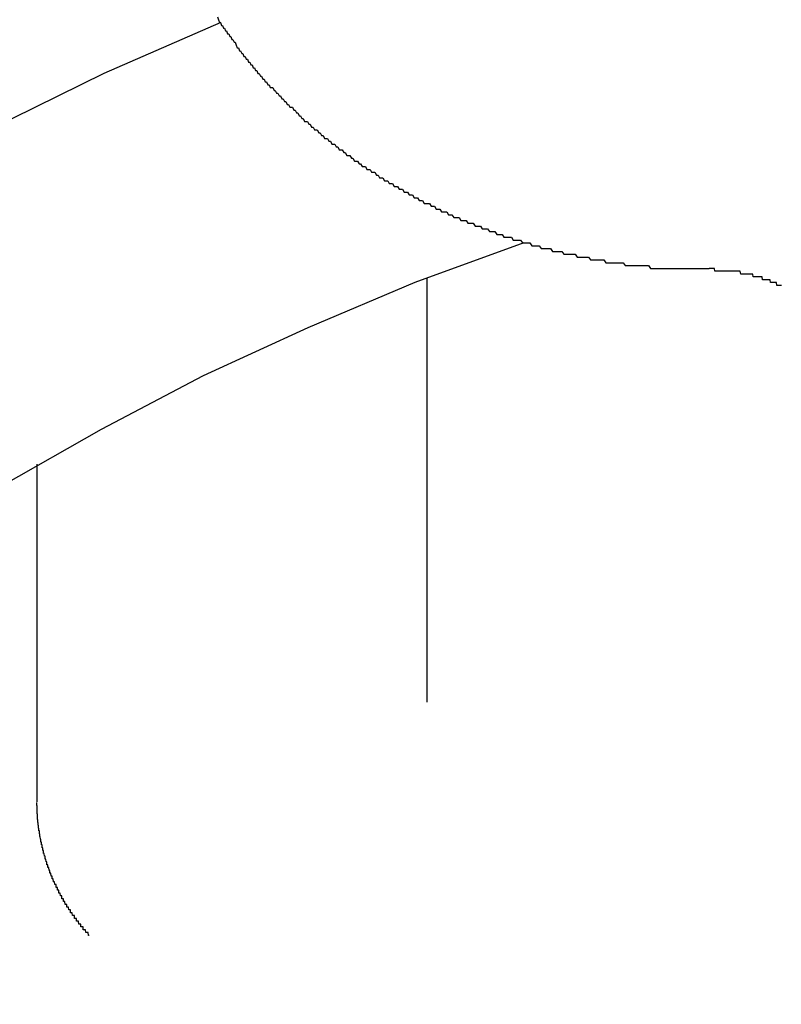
# Model space of a CAD drawing. Extents: x 1107 to 4046, y 937 to 3355.
# Tile 605 of 656: x 2195.04 to 2197.73, y 2699.47 to 2702.95. Entities that reach past the tile are written whole.
import ezdxf

# ---------------------------------------------------------------- set-up
doc = ezdxf.new("R2010")
doc.units = 0
doc.layers.add('KF_VIDA_L___C_REAR', color=7, linetype='CONTINUOUS')

# ---------------------------------------------------------------- blocks, each defined once
blk = doc.blocks.new('KF_VIDA_L___C_REAR')
at = {"layer": 'KF_VIDA_L___C_REAR'}
for p, q in [((9.501863, 1012.825603), (9.501863, 1011.325317)), ((8.122122, 1012.167562), (8.122122, 1010.97255))]:
    blk.add_line(p, q, dxfattribs=at)
for points in [[(8.76064, 1013.75, 0), (8.76414, 1013.74, 0), (8.76766, 1013.73, 0), (8.77121, 1013.73, 0), (8.77477, 1013.72, 0), (8.77836, 1013.72, 0), (8.78197, 1013.71, 0), (8.7856, 1013.71, 0), (8.78925, 1013.7, 0), (8.79292, 1013.7, 0), (8.79662, 1013.69, 0), (8.80033, 1013.69, 0), (8.80406, 1013.68, 0), (8.80782, 1013.68, 0), (8.81159, 1013.67, 0), (8.81539, 1013.67, 0), (8.81921, 1013.66, 0), (8.82305, 1013.66, 0), (8.8269, 1013.65, 0), (8.83078, 1013.64, 0), (8.83468, 1013.64, 0), (8.8386, 1013.63, 0), (8.84254, 1013.63, 0), (8.8465, 1013.62, 0), (8.85048, 1013.62, 0), (8.85448, 1013.61, 0), (8.8585, 1013.61, 0), (8.86254, 1013.6, 0), (8.8666, 1013.6, 0), (8.87068, 1013.59, 0), (8.87478, 1013.59, 0), (8.87891, 1013.58, 0), (8.88305, 1013.58, 0), (8.88721, 1013.57, 0), (8.89139, 1013.57, 0), (8.89559, 1013.56, 0), (8.8998, 1013.56, 0), (8.90404, 1013.55, 0), (8.9083, 1013.55, 0), (8.91258, 1013.54, 0), (8.91688, 1013.54, 0), (8.92119, 1013.53, 0), (8.92553, 1013.53, 0), (8.92988, 1013.52, 0), (8.93425, 1013.52, 0), (8.93865, 1013.51, 0), (8.94306, 1013.51, 0), (8.94749, 1013.5, 0), (8.95194, 1013.5, 0), (8.9564, 1013.5, 0), (8.96089, 1013.49, 0), (8.96539, 1013.49, 0), (8.96992, 1013.48, 0), (8.97446, 1013.48, 0), (8.97902, 1013.47, 0), (8.9836, 1013.47, 0), (8.98819, 1013.46, 0), (8.99281, 1013.46, 0), (8.99744, 1013.45, 0), (9.00209, 1013.45, 0), (9.00676, 1013.44, 0), (9.01145, 1013.44, 0), (9.01615, 1013.43, 0), (9.02087, 1013.43, 0), (9.02561, 1013.43, 0), (9.03037, 1013.42, 0), (9.03515, 1013.42, 0), (9.03994, 1013.41, 0), (9.04475, 1013.41, 0), (9.04958, 1013.4, 0), (9.05442, 1013.4, 0), (9.05929, 1013.39, 0), (9.06417, 1013.39, 0), (9.06906, 1013.38, 0), (9.07398, 1013.38, 0), (9.07891, 1013.38, 0), (9.08386, 1013.37, 0), (9.08882, 1013.37, 0), (9.0938, 1013.36, 0), (9.0988, 1013.36, 0), (9.10382, 1013.35, 0), (9.10885, 1013.35, 0), (9.1139, 1013.35, 0), (9.11896, 1013.34, 0), (9.12404, 1013.34, 0), (9.12914, 1013.33, 0), (9.13425, 1013.33, 0), (9.13938, 1013.32, 0), (9.14453, 1013.32, 0), (9.14969, 1013.32, 0), (9.15487, 1013.31, 0), (9.16007, 1013.31, 0), (9.16528, 1013.3, 0), (9.1705, 1013.3, 0), (9.17574, 1013.3, 0), (9.181, 1013.29, 0), (9.18628, 1013.29, 0), (9.19156, 1013.28, 0), (9.19687, 1013.28, 0), (9.20219, 1013.28, 0), (9.20752, 1013.27, 0), (9.21288, 1013.27, 0), (9.21824, 1013.26, 0), (9.22362, 1013.26, 0), (9.22902, 1013.26, 0), (9.23443, 1013.25, 0), (9.23986, 1013.25, 0), (9.2453, 1013.24, 0), (9.25075, 1013.24, 0), (9.25623, 1013.24, 0), (9.26171, 1013.23, 0), (9.26721, 1013.23, 0), (9.27273, 1013.22, 0), (9.27826, 1013.22, 0), (9.2838, 1013.22, 0), (9.28936, 1013.21, 0), (9.29493, 1013.21, 0), (9.30052, 1013.21, 0), (9.30612, 1013.2, 0), (9.31174, 1013.2, 0), (9.31737, 1013.2, 0), (9.32301, 1013.19, 0), (9.32867, 1013.19, 0), (9.33434, 1013.18, 0), (9.34002, 1013.18, 0), (9.34572, 1013.18, 0), (9.35144, 1013.17, 0), (9.35716, 1013.17, 0), (9.3629, 1013.17, 0), (9.36866, 1013.16, 0), (9.37442, 1013.16, 0), (9.3802, 1013.16, 0), (9.386, 1013.15, 0), (9.3918, 1013.15, 0), (9.39762, 1013.15, 0), (9.40345, 1013.14, 0), (9.4093, 1013.14, 0), (9.41516, 1013.14, 0), (9.42103, 1013.13, 0), (9.42691, 1013.13, 0), (9.43281, 1013.13, 0), (9.43872, 1013.12, 0), (9.44464, 1013.12, 0), (9.45057, 1013.12, 0), (9.45652, 1013.11, 0), (9.46247, 1013.11, 0), (9.46844, 1013.11, 0), (9.47443, 1013.1, 0), (9.48042, 1013.1, 0), (9.48643, 1013.1, 0), (9.49244, 1013.09, 0), (9.49847, 1013.09, 0), (9.50452, 1013.09, 0), (9.51057, 1013.09, 0), (9.51663, 1013.08, 0), (9.52271, 1013.08, 0), (9.5288, 1013.08, 0), (9.5349, 1013.07, 0), (9.54101, 1013.07, 0), (9.54713, 1013.07, 0), (9.55326, 1013.06, 0), (9.5594, 1013.06, 0), (9.56556, 1013.06, 0), (9.57172, 1013.06, 0), (9.5779, 1013.05, 0), (9.58409, 1013.05, 0), (9.59028, 1013.05, 0), (9.59649, 1013.04, 0), (9.60271, 1013.04, 0), (9.60894, 1013.04, 0), (9.61518, 1013.04, 0), (9.62143, 1013.03, 0), (9.62769, 1013.03, 0), (9.63396, 1013.03, 0), (9.64024, 1013.03, 0), (9.64653, 1013.02, 0), (9.65283, 1013.02, 0), (9.65914, 1013.02, 0), (9.66546, 1013.02, 0), (9.67179, 1013.01, 0), (9.67813, 1013.01, 0), (9.68448, 1013.01, 0), (9.69084, 1013.01, 0), (9.69721, 1013, 0), (9.70358, 1013, 0), (9.70997, 1013, 0), (9.71636, 1013, 0), (9.72277, 1012.99, 0), (9.72918, 1012.99, 0), (9.73561, 1012.99, 0), (9.74204, 1012.99, 0), (9.74848, 1012.98, 0), (9.75493, 1012.98, 0), (9.76138, 1012.98, 0), (9.76785, 1012.98, 0), (9.77432, 1012.97, 0), (9.78081, 1012.97, 0), (9.7873, 1012.97, 0), (9.7938, 1012.97, 0), (9.80031, 1012.97, 0), (9.80682, 1012.96, 0), (9.81335, 1012.96, 0), (9.81988, 1012.96, 0), (9.82642, 1012.96, 0), (9.83297, 1012.96, 0), (9.83952, 1012.95, 0), (9.84609, 1012.95, 0), (9.85266, 1012.95, 0), (9.85924, 1012.95, 0), (9.86582, 1012.95, 0), (9.87242, 1012.94, 0), (9.87902, 1012.94, 0), (9.88563, 1012.94, 0), (9.89224, 1012.94, 0), (9.89886, 1012.94, 0), (9.90549, 1012.93, 0), (9.91213, 1012.93, 0), (9.91877, 1012.93, 0), (9.92542, 1012.93, 0), (9.93208, 1012.93, 0), (9.93874, 1012.93, 0), (9.94541, 1012.92, 0), (9.95209, 1012.92, 0), (9.95877, 1012.92, 0), (9.96546, 1012.92, 0), (9.97215, 1012.92, 0), (9.97886, 1012.92, 0), (9.98556, 1012.91, 0), (9.99228, 1012.91, 0), (9.99899, 1012.91, 0), (10.0057, 1012.91, 0), (10.0124, 1012.91, 0), (10.0192, 1012.91, 0), (10.0259, 1012.91, 0), (10.0327, 1012.9, 0), (10.0394, 1012.9, 0), (10.0462, 1012.9, 0), (10.0529, 1012.9, 0), (10.0597, 1012.9, 0), (10.0665, 1012.9, 0), (10.0733, 1012.9, 0), (10.0801, 1012.89, 0), (10.0868, 1012.89, 0), (10.0936, 1012.89, 0), (10.1004, 1012.89, 0), (10.1072, 1012.89, 0), (10.114, 1012.89, 0), (10.1208, 1012.89, 0), (10.1277, 1012.89, 0), (10.1345, 1012.88, 0), (10.1413, 1012.88, 0), (10.1481, 1012.88, 0), (10.155, 1012.88, 0), (10.1618, 1012.88, 0), (10.1686, 1012.88, 0), (10.1755, 1012.88, 0), (10.1823, 1012.88, 0), (10.1892, 1012.88, 0), (10.196, 1012.88, 0), (10.2029, 1012.87, 0), (10.2098, 1012.87, 0), (10.2166, 1012.87, 0), (10.2235, 1012.87, 0), (10.2304, 1012.87, 0), (10.2372, 1012.87, 0), (10.2441, 1012.87, 0), (10.251, 1012.87, 0), (10.2579, 1012.87, 0), (10.2648, 1012.87, 0), (10.2717, 1012.87, 0), (10.2786, 1012.87, 0), (10.2854, 1012.87, 0), (10.2923, 1012.86, 0), (10.2992, 1012.86, 0), (10.3061, 1012.86, 0), (10.313, 1012.86, 0), (10.32, 1012.86, 0), (10.3269, 1012.86, 0), (10.3338, 1012.86, 0), (10.3407, 1012.86, 0), (10.3476, 1012.86, 0), (10.3545, 1012.86, 0), (10.3614, 1012.86, 0), (10.3683, 1012.86, 0), (10.3753, 1012.86, 0), (10.3822, 1012.86, 0), (10.3891, 1012.86, 0), (10.396, 1012.86, 0), (10.403, 1012.86, 0), (10.4099, 1012.86, 0), (10.4168, 1012.86, 0), (10.4237, 1012.86, 0), (10.4307, 1012.86, 0), (10.4376, 1012.86, 0), (10.4445, 1012.86, 0), (10.4515, 1012.86, 0), (10.4584, 1012.86, 0), (10.4653, 1012.86, 0), (10.4723, 1012.86, 0), (10.4792, 1012.86, 0), (10.4861, 1012.86, 0), (10.4931, 1012.86, 0), (10.5, 1012.86, 0)], [(8.77306, 1013.73, 0), (8.35876, 1013.55, 0), (7.95358, 1013.35, 0), (7.55826, 1013.14, 0), (7.17349, 1012.92, 0), (6.79995, 1012.68, 0), (6.43832, 1012.43, 0), (6.08923, 1012.16, 0), (5.7533, 1011.89, 0), (5.43113, 1011.6, 0), (5.12329, 1011.3, 0), (4.83032, 1010.99, 0), (4.55276, 1010.67, 0), (4.29109, 1010.33, 0), (4.04577, 1009.99, 0)], [(9.84452, 1012.95, 0), (9.45862, 1012.81, 0), (9.08022, 1012.65, 0), (8.71002, 1012.48, 0), (8.34871, 1012.29, 0), (7.99695, 1012.09, 0), (7.65542, 1011.88, 0), (7.32473, 1011.66, 0), (7.00549, 1011.42, 0), (6.69832, 1011.17, 0), (6.40376, 1010.91, 0), (6.12237, 1010.64, 0), (5.85468, 1010.36, 0), (5.60117, 1010.07, 0)], [(10.7559, 1012.8, 0), (10.7543, 1012.8, 0), (10.7527, 1012.8, 0), (10.7512, 1012.8, 0), (10.7496, 1012.8, 0), (10.748, 1012.8, 0), (10.7464, 1012.8, 0), (10.7449, 1012.8, 0), (10.7433, 1012.8, 0), (10.7417, 1012.8, 0), (10.7401, 1012.8, 0), (10.7385, 1012.81, 0), (10.7369, 1012.81, 0), (10.7353, 1012.81, 0), (10.7337, 1012.81, 0), (10.732, 1012.81, 0), (10.7304, 1012.81, 0), (10.7288, 1012.81, 0), (10.7272, 1012.81, 0), (10.7256, 1012.81, 0), (10.7239, 1012.81, 0), (10.7223, 1012.81, 0), (10.7207, 1012.81, 0), (10.719, 1012.81, 0), (10.7174, 1012.81, 0), (10.7157, 1012.82, 0), (10.7141, 1012.82, 0), (10.7124, 1012.82, 0), (10.7108, 1012.82, 0), (10.7091, 1012.82, 0), (10.7074, 1012.82, 0), (10.7058, 1012.82, 0), (10.7041, 1012.82, 0), (10.7024, 1012.82, 0), (10.7008, 1012.82, 0), (10.6991, 1012.82, 0), (10.6974, 1012.82, 0), (10.6957, 1012.82, 0), (10.694, 1012.82, 0), (10.6923, 1012.82, 0), (10.6906, 1012.82, 0), (10.689, 1012.82, 0), (10.6873, 1012.83, 0), (10.6856, 1012.83, 0), (10.6838, 1012.83, 0), (10.6821, 1012.83, 0), (10.6804, 1012.83, 0), (10.6787, 1012.83, 0), (10.677, 1012.83, 0), (10.6753, 1012.83, 0), (10.6736, 1012.83, 0), (10.6718, 1012.83, 0), (10.6701, 1012.83, 0), (10.6684, 1012.83, 0), (10.6667, 1012.83, 0), (10.6649, 1012.83, 0), (10.6632, 1012.83, 0), (10.6614, 1012.83, 0), (10.6597, 1012.83, 0), (10.658, 1012.83, 0), (10.6562, 1012.83, 0), (10.6545, 1012.84, 0), (10.6527, 1012.84, 0), (10.651, 1012.84, 0), (10.6492, 1012.84, 0), (10.6474, 1012.84, 0), (10.6457, 1012.84, 0), (10.6439, 1012.84, 0), (10.6422, 1012.84, 0), (10.6404, 1012.84, 0), (10.6386, 1012.84, 0), (10.6368, 1012.84, 0), (10.6351, 1012.84, 0), (10.6333, 1012.84, 0), (10.6315, 1012.84, 0), (10.6297, 1012.84, 0), (10.628, 1012.84, 0), (10.6262, 1012.84, 0), (10.6244, 1012.84, 0), (10.6226, 1012.84, 0), (10.6208, 1012.84, 0), (10.619, 1012.84, 0), (10.6172, 1012.84, 0), (10.6154, 1012.84, 0), (10.6136, 1012.84, 0), (10.6118, 1012.84, 0), (10.61, 1012.85, 0), (10.6082, 1012.85, 0), (10.6064, 1012.85, 0), (10.6046, 1012.85, 0), (10.6028, 1012.85, 0), (10.601, 1012.85, 0), (10.5992, 1012.85, 0), (10.5974, 1012.85, 0), (10.5956, 1012.85, 0), (10.5938, 1012.85, 0), (10.592, 1012.85, 0), (10.5901, 1012.85, 0), (10.5883, 1012.85, 0), (10.5865, 1012.85, 0), (10.5847, 1012.85, 0), (10.5829, 1012.85, 0), (10.581, 1012.85, 0), (10.5792, 1012.85, 0), (10.5774, 1012.85, 0), (10.5756, 1012.85, 0), (10.5737, 1012.85, 0), (10.5719, 1012.85, 0), (10.5701, 1012.85, 0), (10.5683, 1012.85, 0), (10.5664, 1012.85, 0), (10.5646, 1012.85, 0), (10.5628, 1012.85, 0), (10.5609, 1012.85, 0), (10.5591, 1012.85, 0), (10.5572, 1012.85, 0), (10.5554, 1012.85, 0), (10.5536, 1012.85, 0), (10.5517, 1012.85, 0), (10.5499, 1012.85, 0), (10.548, 1012.85, 0), (10.5462, 1012.85, 0), (10.5444, 1012.85, 0), (10.5425, 1012.85, 0), (10.5407, 1012.85, 0), (10.5388, 1012.85, 0), (10.537, 1012.85, 0), (10.5351, 1012.85, 0), (10.5333, 1012.85, 0), (10.5314, 1012.85, 0), (10.5296, 1012.85, 0), (10.5278, 1012.85, 0), (10.5259, 1012.85, 0), (10.5241, 1012.85, 0), (10.5222, 1012.85, 0), (10.5204, 1012.85, 0), (10.5185, 1012.86, 0), (10.5167, 1012.86, 0), (10.5148, 1012.86, 0), (10.513, 1012.86, 0), (10.5111, 1012.86, 0), (10.5093, 1012.86, 0), (10.5074, 1012.86, 0), (10.5056, 1012.86, 0), (10.5037, 1012.86, 0), (10.5019, 1012.86, 0), (10.5, 1012.86, 0)], [(8.30651, 1010.5, 0), (8.30564, 1010.5, 0), (8.30477, 1010.5, 0), (8.3039, 1010.5, 0), (8.30303, 1010.51, 0), (8.30217, 1010.51, 0), (8.3013, 1010.51, 0), (8.30044, 1010.51, 0), (8.29958, 1010.51, 0), (8.29872, 1010.51, 0), (8.29786, 1010.51, 0), (8.297, 1010.51, 0), (8.29615, 1010.51, 0), (8.2953, 1010.51, 0), (8.29444, 1010.51, 0), (8.29359, 1010.52, 0), (8.29274, 1010.52, 0), (8.2919, 1010.52, 0), (8.29105, 1010.52, 0), (8.29021, 1010.52, 0), (8.28936, 1010.52, 0), (8.28852, 1010.52, 0), (8.28768, 1010.52, 0), (8.28684, 1010.52, 0), (8.28601, 1010.52, 0), (8.28517, 1010.53, 0), (8.28434, 1010.53, 0), (8.28351, 1010.53, 0), (8.28268, 1010.53, 0), (8.28185, 1010.53, 0), (8.28102, 1010.53, 0), (8.2802, 1010.53, 0), (8.27937, 1010.53, 0), (8.27855, 1010.53, 0), (8.27773, 1010.53, 0), (8.27691, 1010.54, 0), (8.27609, 1010.54, 0), (8.27528, 1010.54, 0), (8.27446, 1010.54, 0), (8.27365, 1010.54, 0), (8.27284, 1010.54, 0), (8.27203, 1010.54, 0), (8.27122, 1010.54, 0), (8.27042, 1010.54, 0), (8.26961, 1010.55, 0), (8.26881, 1010.55, 0), (8.26801, 1010.55, 0), (8.26721, 1010.55, 0), (8.26642, 1010.55, 0), (8.26562, 1010.55, 0), (8.26483, 1010.55, 0), (8.26403, 1010.55, 0), (8.26324, 1010.55, 0), (8.26245, 1010.55, 0), (8.26167, 1010.56, 0), (8.26088, 1010.56, 0), (8.2601, 1010.56, 0), (8.25932, 1010.56, 0), (8.25854, 1010.56, 0), (8.25776, 1010.56, 0), (8.25698, 1010.56, 0), (8.25621, 1010.56, 0), (8.25543, 1010.56, 0), (8.25466, 1010.57, 0), (8.25389, 1010.57, 0), (8.25312, 1010.57, 0), (8.25236, 1010.57, 0), (8.25159, 1010.57, 0), (8.25083, 1010.57, 0), (8.25007, 1010.57, 0), (8.24931, 1010.57, 0), (8.24856, 1010.57, 0), (8.2478, 1010.57, 0), (8.24705, 1010.58, 0), (8.24629, 1010.58, 0), (8.24554, 1010.58, 0), (8.2448, 1010.58, 0), (8.24405, 1010.58, 0), (8.24331, 1010.58, 0), (8.24256, 1010.58, 0), (8.24182, 1010.58, 0), (8.24108, 1010.58, 0), (8.24035, 1010.59, 0), (8.23961, 1010.59, 0), (8.23888, 1010.59, 0), (8.23815, 1010.59, 0), (8.23742, 1010.59, 0), (8.23669, 1010.59, 0), (8.23596, 1010.59, 0), (8.23524, 1010.59, 0), (8.23452, 1010.59, 0), (8.2338, 1010.6, 0), (8.23308, 1010.6, 0), (8.23236, 1010.6, 0), (8.23165, 1010.6, 0), (8.23094, 1010.6, 0), (8.23023, 1010.6, 0), (8.22952, 1010.6, 0), (8.22881, 1010.6, 0), (8.22811, 1010.6, 0), (8.2274, 1010.61, 0), (8.2267, 1010.61, 0), (8.226, 1010.61, 0), (8.22531, 1010.61, 0), (8.22461, 1010.61, 0), (8.22392, 1010.61, 0), (8.22323, 1010.61, 0), (8.22254, 1010.61, 0), (8.22185, 1010.61, 0), (8.22116, 1010.62, 0), (8.22048, 1010.62, 0), (8.2198, 1010.62, 0), (8.21912, 1010.62, 0), (8.21844, 1010.62, 0), (8.21777, 1010.62, 0), (8.21709, 1010.62, 0), (8.21642, 1010.62, 0), (8.21575, 1010.63, 0), (8.21509, 1010.63, 0), (8.21442, 1010.63, 0), (8.21376, 1010.63, 0), (8.2131, 1010.63, 0), (8.21244, 1010.63, 0), (8.21178, 1010.63, 0), (8.21113, 1010.63, 0), (8.21047, 1010.63, 0), (8.20982, 1010.64, 0), (8.20917, 1010.64, 0), (8.20853, 1010.64, 0), (8.20788, 1010.64, 0), (8.20724, 1010.64, 0), (8.2066, 1010.64, 0), (8.20596, 1010.64, 0), (8.20532, 1010.64, 0), (8.20469, 1010.65, 0), (8.20406, 1010.65, 0), (8.20343, 1010.65, 0), (8.2028, 1010.65, 0), (8.20217, 1010.65, 0), (8.20155, 1010.65, 0), (8.20093, 1010.65, 0), (8.20031, 1010.65, 0), (8.19969, 1010.65, 0), (8.19907, 1010.66, 0), (8.19846, 1010.66, 0), (8.19785, 1010.66, 0), (8.19724, 1010.66, 0), (8.19663, 1010.66, 0), (8.19603, 1010.66, 0), (8.19543, 1010.66, 0), (8.19483, 1010.66, 0), (8.19423, 1010.67, 0), (8.19363, 1010.67, 0), (8.19304, 1010.67, 0), (8.19245, 1010.67, 0), (8.19186, 1010.67, 0), (8.19127, 1010.67, 0), (8.19069, 1010.67, 0), (8.1901, 1010.67, 0), (8.18952, 1010.68, 0), (8.18894, 1010.68, 0), (8.18837, 1010.68, 0), (8.18779, 1010.68, 0), (8.18722, 1010.68, 0), (8.18665, 1010.68, 0), (8.18609, 1010.68, 0), (8.18552, 1010.68, 0), (8.18496, 1010.68, 0), (8.1844, 1010.69, 0), (8.18384, 1010.69, 0), (8.18328, 1010.69, 0), (8.18273, 1010.69, 0), (8.18218, 1010.69, 0), (8.18163, 1010.69, 0), (8.18108, 1010.69, 0), (8.18054, 1010.69, 0), (8.18, 1010.7, 0), (8.17946, 1010.7, 0), (8.17892, 1010.7, 0), (8.17838, 1010.7, 0), (8.17785, 1010.7, 0), (8.17732, 1010.7, 0), (8.17679, 1010.7, 0), (8.17626, 1010.7, 0), (8.17574, 1010.71, 0), (8.17522, 1010.71, 0), (8.1747, 1010.71, 0), (8.17418, 1010.71, 0), (8.17367, 1010.71, 0), (8.17316, 1010.71, 0), (8.17265, 1010.71, 0), (8.17214, 1010.71, 0), (8.17163, 1010.72, 0), (8.17113, 1010.72, 0), (8.17063, 1010.72, 0), (8.17013, 1010.72, 0), (8.16964, 1010.72, 0), (8.16914, 1010.72, 0), (8.16865, 1010.72, 0), (8.16816, 1010.72, 0), (8.16768, 1010.73, 0), (8.16719, 1010.73, 0), (8.16671, 1010.73, 0), (8.16623, 1010.73, 0), (8.16575, 1010.73, 0), (8.16528, 1010.73, 0), (8.16481, 1010.73, 0), (8.16434, 1010.74, 0), (8.16387, 1010.74, 0), (8.16341, 1010.74, 0), (8.16294, 1010.74, 0), (8.16248, 1010.74, 0), (8.16203, 1010.74, 0), (8.16157, 1010.74, 0), (8.16112, 1010.74, 0), (8.16067, 1010.75, 0), (8.16022, 1010.75, 0), (8.15978, 1010.75, 0), (8.15933, 1010.75, 0), (8.15889, 1010.75, 0), (8.15845, 1010.75, 0), (8.15802, 1010.75, 0), (8.15759, 1010.75, 0), (8.15716, 1010.76, 0), (8.15673, 1010.76, 0), (8.1563, 1010.76, 0), (8.15588, 1010.76, 0), (8.15546, 1010.76, 0), (8.15504, 1010.76, 0), (8.15462, 1010.76, 0), (8.15421, 1010.76, 0), (8.1538, 1010.77, 0), (8.15339, 1010.77, 0), (8.15299, 1010.77, 0), (8.15258, 1010.77, 0), (8.15218, 1010.77, 0), (8.15179, 1010.77, 0), (8.15139, 1010.77, 0), (8.151, 1010.78, 0), (8.15061, 1010.78, 0), (8.15022, 1010.78, 0), (8.14983, 1010.78, 0), (8.14945, 1010.78, 0), (8.14907, 1010.78, 0), (8.14869, 1010.78, 0), (8.14832, 1010.78, 0), (8.14794, 1010.79, 0), (8.14757, 1010.79, 0), (8.14721, 1010.79, 0), (8.14684, 1010.79, 0), (8.14648, 1010.79, 0), (8.14612, 1010.79, 0), (8.14576, 1010.79, 0), (8.14541, 1010.8, 0), (8.14506, 1010.8, 0), (8.14471, 1010.8, 0), (8.14436, 1010.8, 0), (8.14402, 1010.8, 0), (8.14367, 1010.8, 0), (8.14333, 1010.8, 0), (8.143, 1010.8, 0), (8.14266, 1010.81, 0), (8.14233, 1010.81, 0), (8.142, 1010.81, 0), (8.14168, 1010.81, 0), (8.14135, 1010.81, 0), (8.14103, 1010.81, 0), (8.14071, 1010.81, 0), (8.1404, 1010.82, 0), (8.14008, 1010.82, 0), (8.13977, 1010.82, 0), (8.13947, 1010.82, 0), (8.13916, 1010.82, 0), (8.13886, 1010.82, 0), (8.13856, 1010.82, 0), (8.13826, 1010.82, 0), (8.13797, 1010.83, 0), (8.13767, 1010.83, 0), (8.13738, 1010.83, 0), (8.1371, 1010.83, 0), (8.13681, 1010.83, 0), (8.13653, 1010.83, 0), (8.13625, 1010.83, 0), (8.13598, 1010.84, 0), (8.1357, 1010.84, 0), (8.13543, 1010.84, 0), (8.13516, 1010.84, 0), (8.1349, 1010.84, 0), (8.13464, 1010.84, 0), (8.13438, 1010.84, 0), (8.13412, 1010.84, 0), (8.13386, 1010.85, 0), (8.13361, 1010.85, 0), (8.13336, 1010.85, 0), (8.13311, 1010.85, 0), (8.13287, 1010.85, 0), (8.13263, 1010.85, 0), (8.13239, 1010.85, 0), (8.13215, 1010.86, 0), (8.13192, 1010.86, 0), (8.13169, 1010.86, 0), (8.13146, 1010.86, 0), (8.13124, 1010.86, 0), (8.13101, 1010.86, 0), (8.13079, 1010.86, 0), (8.13058, 1010.87, 0), (8.13036, 1010.87, 0), (8.13015, 1010.87, 0), (8.12994, 1010.87, 0), (8.12974, 1010.87, 0), (8.12953, 1010.87, 0), (8.12933, 1010.87, 0), (8.12913, 1010.87, 0), (8.12894, 1010.88, 0), (8.12875, 1010.88, 0), (8.12856, 1010.88, 0), (8.12837, 1010.88, 0), (8.12818, 1010.88, 0), (8.128, 1010.88, 0), (8.12782, 1010.88, 0), (8.12765, 1010.89, 0), (8.12747, 1010.89, 0), (8.1273, 1010.89, 0), (8.12714, 1010.89, 0), (8.12697, 1010.89, 0), (8.12681, 1010.89, 0), (8.12665, 1010.89, 0), (8.12649, 1010.9, 0), (8.12634, 1010.9, 0), (8.12619, 1010.9, 0), (8.12604, 1010.9, 0), (8.12589, 1010.9, 0), (8.12575, 1010.9, 0), (8.12561, 1010.9, 0), (8.12547, 1010.9, 0), (8.12534, 1010.91, 0), (8.1252, 1010.91, 0), (8.12507, 1010.91, 0), (8.12495, 1010.91, 0), (8.12482, 1010.91, 0), (8.1247, 1010.91, 0), (8.12458, 1010.91, 0), (8.12447, 1010.92, 0), (8.12436, 1010.92, 0), (8.12425, 1010.92, 0), (8.12414, 1010.92, 0), (8.12403, 1010.92, 0), (8.12393, 1010.92, 0), (8.12383, 1010.92, 0), (8.12374, 1010.93, 0), (8.12364, 1010.93, 0), (8.12355, 1010.93, 0), (8.12347, 1010.93, 0), (8.12338, 1010.93, 0), (8.1233, 1010.93, 0), (8.12322, 1010.93, 0), (8.12314, 1010.94, 0), (8.12307, 1010.94, 0), (8.123, 1010.94, 0), (8.12293, 1010.94, 0), (8.12286, 1010.94, 0), (8.1228, 1010.94, 0), (8.12274, 1010.94, 0), (8.12268, 1010.94, 0), (8.12263, 1010.95, 0), (8.12258, 1010.95, 0), (8.12253, 1010.95, 0), (8.12248, 1010.95, 0), (8.12244, 1010.95, 0), (8.1224, 1010.95, 0), (8.12236, 1010.95, 0), (8.12232, 1010.96, 0), (8.12229, 1010.96, 0), (8.12226, 1010.96, 0), (8.12224, 1010.96, 0), (8.12221, 1010.96, 0), (8.12219, 1010.96, 0), (8.12217, 1010.96, 0), (8.12216, 1010.97, 0), (8.12214, 1010.97, 0), (8.12214, 1010.97, 0), (8.12213, 1010.97, 0), (8.12212, 1010.97, 0), (8.12212, 1010.97, 0)]]:
    blk.add_polyline3d(points, dxfattribs=at)

msp = doc.modelspace()

# ---------------------------------------------------------------- block references
at = {"layer": 'KF_VIDA_L___C_REAR'}
msp.add_blockref('KF_VIDA_L___C_REAR', (2186.9791, 1689.2132), dxfattribs=at)

doc.saveas('drawing.dxf')
